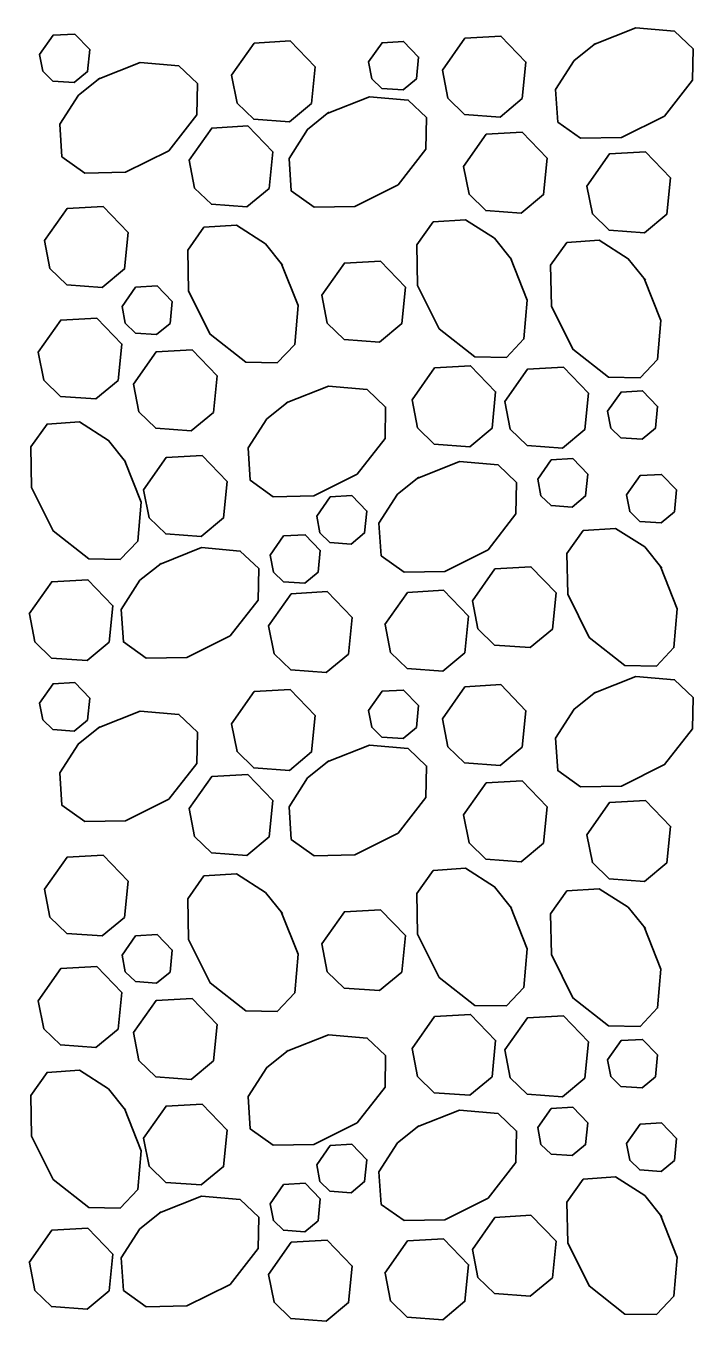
# Model space of a CAD drawing. Extents: x 638079 to 640019, y 297691 to 298879.
# Drawn here: x 638723.85 to 638731.81, y 298570.19 to 298585.64 of the extents above; entities that cross this region are included whole.
import ezdxf

# ---------------------------------------------------------------- set-up
doc = ezdxf.new("R2010")
doc.units = 0
doc.layers.add('1', color=7, linetype='Continuous')

msp = doc.modelspace()

# ---------------------------------------------------------------- linework, layer by layer
at = {"layer": '1'}
for points in [[(638724.017, 298585.296), (638724.178, 298585.526), (638724.436, 298585.54), (638724.615, 298585.355), (638724.589, 298585.094), (638724.43, 298584.962), (638724.175, 298584.98), (638724.056, 298585.097), (638724.017, 298585.296)], [(638728.82, 298585.109), (638729.089, 298585.491), (638729.518, 298585.516), (638729.816, 298585.206), (638729.773, 298584.773), (638729.508, 298584.552), (638729.084, 298584.583), (638728.885, 298584.776), (638728.82, 298585.109)], [(638730.624, 298585.414), (638731.127, 298585.614), (638731.589, 298585.574), (638731.809, 298585.365), (638731.802, 298584.99), (638731.469, 298584.564), (638730.954, 298584.306), (638730.468, 298584.298), (638730.195, 298584.492), (638730.169, 298584.879), (638730.391, 298585.225), (638730.645, 298585.427)], [(638726.307, 298585.05), (638726.576, 298585.433), (638727.005, 298585.458), (638727.304, 298585.148), (638727.26, 298584.714), (638726.995, 298584.494), (638726.571, 298584.525), (638726.372, 298584.718), (638726.307, 298585.05)], [(638727.938, 298585.208), (638728.1, 298585.437), (638728.357, 298585.452), (638728.537, 298585.266), (638728.511, 298585.006), (638728.352, 298584.874), (638728.097, 298584.892), (638727.977, 298585.008), (638727.939, 298585.208)], [(638724.714, 298585.001), (638725.217, 298585.201), (638725.679, 298585.161), (638725.898, 298584.952), (638725.891, 298584.577), (638725.558, 298584.151), (638725.043, 298583.893), (638724.557, 298583.885), (638724.284, 298584.079), (638724.258, 298584.466), (638724.48, 298584.812), (638724.734, 298585.014)], [(638727.447, 298584.595), (638727.95, 298584.794), (638728.412, 298584.754), (638728.631, 298584.545), (638728.624, 298584.17), (638728.291, 298583.744), (638727.776, 298583.487), (638727.29, 298583.478), (638727.017, 298583.672), (638726.991, 298584.059), (638727.213, 298584.405), (638727.467, 298584.608)], [(638725.801, 298584.038), (638726.07, 298584.421), (638726.499, 298584.446), (638726.798, 298584.136), (638726.754, 298583.702), (638726.489, 298583.482), (638726.065, 298583.513), (638725.866, 298583.706), (638725.801, 298584.038)], [(638729.073, 298583.963), (638729.342, 298584.346), (638729.771, 298584.37), (638730.069, 298584.061), (638730.026, 298583.627), (638729.761, 298583.407), (638729.337, 298583.437), (638729.138, 298583.631), (638729.073, 298583.963)], [(638730.543, 298583.729), (638730.812, 298584.112), (638731.241, 298584.136), (638731.54, 298583.827), (638731.496, 298583.393), (638731.231, 298583.172), (638730.807, 298583.203), (638730.608, 298583.397), (638730.543, 298583.729)], [(638724.076, 298583.079), (638724.345, 298583.461), (638724.775, 298583.486), (638725.073, 298583.176), (638725.03, 298582.743), (638724.765, 298582.522), (638724.341, 298582.553), (638724.141, 298582.746), (638724.077, 298583.079)], [(638729.632, 298582.874), (638729.832, 298582.371), (638729.792, 298581.908), (638729.583, 298581.689), (638729.208, 298581.696), (638728.782, 298582.029), (638728.524, 298582.544), (638728.516, 298583.03), (638728.71, 298583.303), (638729.097, 298583.329), (638729.443, 298583.107), (638729.645, 298582.853)], [(638726.899, 298582.809), (638727.099, 298582.306), (638727.059, 298581.843), (638726.85, 298581.624), (638726.475, 298581.631), (638726.049, 298581.964), (638725.791, 298582.479), (638725.783, 298582.965), (638725.977, 298583.238), (638726.364, 298583.264), (638726.71, 298583.042), (638726.912, 298582.788)], [(638731.227, 298582.63), (638731.426, 298582.127), (638731.386, 298581.664), (638731.177, 298581.445), (638730.802, 298581.452), (638730.376, 298581.785), (638730.119, 298582.3), (638730.11, 298582.786), (638730.304, 298583.059), (638730.691, 298583.085), (638731.037, 298582.863), (638731.24, 298582.609)], [(638727.382, 298582.428), (638727.651, 298582.811), (638728.081, 298582.835), (638728.379, 298582.526), (638728.336, 298582.092), (638728.071, 298581.871), (638727.647, 298581.902), (638727.447, 298582.095), (638727.383, 298582.428)], [(638725, 298582.295), (638725.162, 298582.524), (638725.419, 298582.539), (638725.598, 298582.353), (638725.573, 298582.093), (638725.413, 298581.961), (638725.159, 298581.979), (638725.039, 298582.095), (638725.001, 298582.295)], [(638724.001, 298581.75), (638724.27, 298582.133), (638724.699, 298582.157), (638724.998, 298581.848), (638724.955, 298581.414), (638724.689, 298581.194), (638724.265, 298581.224), (638724.066, 298581.418), (638724.001, 298581.75)], [(638725.137, 298581.371), (638725.406, 298581.753), (638725.836, 298581.778), (638726.134, 298581.468), (638726.091, 298581.034), (638725.826, 298580.814), (638725.402, 298580.845), (638725.202, 298581.038), (638725.138, 298581.37)], [(638728.459, 298581.181), (638728.727, 298581.564), (638729.157, 298581.588), (638729.455, 298581.279), (638729.412, 298580.845), (638729.147, 298580.624), (638728.723, 298580.655), (638728.524, 298580.848), (638728.459, 298581.181)], [(638729.565, 298581.165), (638729.834, 298581.547), (638730.263, 298581.572), (638730.562, 298581.262), (638730.518, 298580.829), (638730.253, 298580.608), (638729.829, 298580.639), (638729.63, 298580.832), (638729.565, 298581.165)], [(638726.959, 298581.146), (638727.462, 298581.345), (638727.924, 298581.305), (638728.143, 298581.097), (638728.136, 298580.722), (638727.803, 298580.296), (638727.288, 298580.038), (638726.802, 298580.029), (638726.529, 298580.224), (638726.503, 298580.61), (638726.725, 298580.956), (638726.979, 298581.159)], [(638730.788, 298581.047), (638730.95, 298581.276), (638731.207, 298581.291), (638731.386, 298581.105), (638731.36, 298580.845), (638731.201, 298580.713), (638730.947, 298580.731), (638730.827, 298580.847), (638730.788, 298581.046)], [(638725.028, 298580.466), (638725.228, 298579.963), (638725.188, 298579.501), (638724.979, 298579.281), (638724.604, 298579.288), (638724.178, 298579.622), (638723.921, 298580.137), (638723.912, 298580.622), (638724.106, 298580.895), (638724.493, 298580.921), (638724.839, 298580.7), (638725.041, 298580.446)], [(638725.257, 298580.112), (638725.526, 298580.495), (638725.955, 298580.519), (638726.254, 298580.21), (638726.211, 298579.776), (638725.945, 298579.555), (638725.521, 298579.586), (638725.322, 298579.779), (638725.257, 298580.112)], [(638728.519, 298580.247), (638729.022, 298580.447), (638729.484, 298580.407), (638729.704, 298580.198), (638729.697, 298579.823), (638729.364, 298579.397), (638728.849, 298579.139), (638728.363, 298579.131), (638728.09, 298579.325), (638728.064, 298579.712), (638728.286, 298580.058), (638728.54, 298580.26)], [(638729.956, 298580.239), (638730.117, 298580.469), (638730.375, 298580.484), (638730.554, 298580.298), (638730.528, 298580.038), (638730.369, 298579.905), (638730.115, 298579.924), (638729.995, 298580.04), (638729.956, 298580.239)], [(638731.015, 298580.05), (638731.177, 298580.28), (638731.434, 298580.295), (638731.613, 298580.109), (638731.587, 298579.849), (638731.428, 298579.716), (638731.174, 298579.735), (638731.054, 298579.851), (638731.015, 298580.05)], [(638727.321, 298579.798), (638727.482, 298580.028), (638727.74, 298580.042), (638727.919, 298579.857), (638727.893, 298579.597), (638727.734, 298579.464), (638727.479, 298579.483), (638727.36, 298579.599), (638727.321, 298579.798)], [(638731.422, 298579.197), (638731.621, 298578.694), (638731.581, 298578.232), (638731.372, 298578.012), (638730.997, 298578.019), (638730.571, 298578.353), (638730.314, 298578.868), (638730.305, 298579.353), (638730.499, 298579.627), (638730.886, 298579.652), (638731.232, 298579.431), (638731.435, 298579.177)], [(638726.766, 298579.332), (638726.927, 298579.561), (638727.185, 298579.576), (638727.364, 298579.39), (638727.338, 298579.13), (638727.179, 298578.998), (638726.924, 298579.016), (638726.805, 298579.132), (638726.766, 298579.332)], [(638725.445, 298579.223), (638725.948, 298579.422), (638726.41, 298579.382), (638726.63, 298579.173), (638726.623, 298578.798), (638726.289, 298578.372), (638725.774, 298578.115), (638725.289, 298578.106), (638725.016, 298578.3), (638724.99, 298578.687), (638725.211, 298579.033), (638725.465, 298579.235)], [(638729.178, 298578.787), (638729.447, 298579.17), (638729.876, 298579.194), (638730.175, 298578.885), (638730.132, 298578.451), (638729.866, 298578.231), (638729.443, 298578.261), (638729.243, 298578.455), (638729.178, 298578.787)], [(638723.894, 298578.633), (638724.163, 298579.015), (638724.593, 298579.04), (638724.891, 298578.73), (638724.848, 298578.297), (638724.583, 298578.076), (638724.159, 298578.107), (638723.959, 298578.3), (638723.895, 298578.633)], [(638726.748, 298578.491), (638727.017, 298578.873), (638727.446, 298578.898), (638727.745, 298578.589), (638727.701, 298578.155), (638727.436, 298577.934), (638727.012, 298577.965), (638726.813, 298578.158), (638726.748, 298578.491)], [(638728.135, 298578.507), (638728.404, 298578.889), (638728.834, 298578.914), (638729.132, 298578.604), (638729.089, 298578.171), (638728.824, 298577.95), (638728.4, 298577.981), (638728.2, 298578.174), (638728.136, 298578.507)], [(638724.017, 298577.57), (638724.178, 298577.8), (638724.436, 298577.814), (638724.615, 298577.629), (638724.589, 298577.369), (638724.43, 298577.236), (638724.175, 298577.255), (638724.056, 298577.371), (638724.017, 298577.57)], [(638728.82, 298577.383), (638729.089, 298577.765), (638729.518, 298577.79), (638729.816, 298577.48), (638729.773, 298577.047), (638729.508, 298576.826), (638729.084, 298576.857), (638728.885, 298577.05), (638728.82, 298577.383)], [(638730.624, 298577.689), (638731.127, 298577.888), (638731.589, 298577.848), (638731.809, 298577.639), (638731.802, 298577.264), (638731.469, 298576.838), (638730.954, 298576.581), (638730.468, 298576.572), (638730.195, 298576.766), (638730.169, 298577.153), (638730.391, 298577.499), (638730.645, 298577.702)], [(638726.307, 298577.325), (638726.576, 298577.707), (638727.005, 298577.732), (638727.304, 298577.422), (638727.26, 298576.989), (638726.995, 298576.768), (638726.571, 298576.799), (638726.372, 298576.992), (638726.307, 298577.325)], [(638727.938, 298577.482), (638728.1, 298577.711), (638728.357, 298577.726), (638728.537, 298577.54), (638728.511, 298577.28), (638728.352, 298577.148), (638728.097, 298577.166), (638727.977, 298577.282), (638727.939, 298577.482)], [(638724.714, 298577.276), (638725.217, 298577.475), (638725.679, 298577.435), (638725.898, 298577.226), (638725.891, 298576.851), (638725.558, 298576.425), (638725.043, 298576.168), (638724.557, 298576.159), (638724.284, 298576.353), (638724.258, 298576.74), (638724.48, 298577.086), (638724.734, 298577.289)], [(638727.447, 298576.869), (638727.95, 298577.068), (638728.412, 298577.028), (638728.631, 298576.82), (638728.624, 298576.445), (638728.291, 298576.019), (638727.776, 298575.761), (638727.29, 298575.752), (638727.017, 298575.947), (638726.991, 298576.333), (638727.213, 298576.679), (638727.467, 298576.882)], [(638725.801, 298576.313), (638726.07, 298576.695), (638726.499, 298576.72), (638726.798, 298576.41), (638726.754, 298575.977), (638726.489, 298575.756), (638726.065, 298575.787), (638725.866, 298575.98), (638725.801, 298576.313)], [(638729.073, 298576.238), (638729.342, 298576.62), (638729.771, 298576.645), (638730.069, 298576.335), (638730.026, 298575.902), (638729.761, 298575.681), (638729.337, 298575.712), (638729.138, 298575.905), (638729.073, 298576.238)], [(638730.543, 298576.003), (638730.812, 298576.386), (638731.241, 298576.41), (638731.54, 298576.101), (638731.496, 298575.667), (638731.231, 298575.447), (638730.807, 298575.477), (638730.608, 298575.671), (638730.543, 298576.003)], [(638724.076, 298575.353), (638724.345, 298575.735), (638724.775, 298575.76), (638725.073, 298575.45), (638725.03, 298575.017), (638724.765, 298574.796), (638724.341, 298574.827), (638724.141, 298575.02), (638724.077, 298575.353)], [(638729.632, 298575.148), (638729.832, 298574.645), (638729.792, 298574.183), (638729.583, 298573.963), (638729.208, 298573.97), (638728.782, 298574.303), (638728.524, 298574.819), (638728.516, 298575.304), (638728.71, 298575.577), (638729.097, 298575.603), (638729.443, 298575.382), (638729.645, 298575.128)], [(638726.899, 298575.083), (638727.099, 298574.58), (638727.059, 298574.118), (638726.85, 298573.898), (638726.475, 298573.905), (638726.049, 298574.238), (638725.791, 298574.753), (638725.783, 298575.239), (638725.977, 298575.512), (638726.364, 298575.538), (638726.71, 298575.316), (638726.912, 298575.062)], [(638731.227, 298574.904), (638731.426, 298574.401), (638731.386, 298573.939), (638731.177, 298573.719), (638730.802, 298573.726), (638730.376, 298574.059), (638730.119, 298574.575), (638730.11, 298575.06), (638730.304, 298575.333), (638730.691, 298575.359), (638731.037, 298575.138), (638731.24, 298574.884)], [(638727.382, 298574.702), (638727.651, 298575.085), (638728.081, 298575.109), (638728.379, 298574.8), (638728.336, 298574.366), (638728.071, 298574.146), (638727.647, 298574.176), (638727.447, 298574.37), (638727.383, 298574.702)], [(638725, 298574.569), (638725.162, 298574.799), (638725.419, 298574.813), (638725.598, 298574.628), (638725.573, 298574.367), (638725.413, 298574.235), (638725.159, 298574.254), (638725.039, 298574.37), (638725.001, 298574.569)], [(638724.001, 298574.025), (638724.27, 298574.407), (638724.699, 298574.432), (638724.998, 298574.122), (638724.955, 298573.688), (638724.689, 298573.468), (638724.265, 298573.499), (638724.066, 298573.692), (638724.001, 298574.024)], [(638725.137, 298573.645), (638725.406, 298574.027), (638725.836, 298574.052), (638726.134, 298573.742), (638726.091, 298573.309), (638725.826, 298573.088), (638725.402, 298573.119), (638725.202, 298573.312), (638725.138, 298573.645)], [(638728.459, 298573.455), (638728.727, 298573.838), (638729.157, 298573.862), (638729.455, 298573.553), (638729.412, 298573.119), (638729.147, 298572.899), (638728.723, 298572.929), (638728.524, 298573.123), (638728.459, 298573.455)], [(638729.565, 298573.439), (638729.834, 298573.821), (638730.263, 298573.846), (638730.562, 298573.536), (638730.518, 298573.103), (638730.253, 298572.882), (638729.829, 298572.913), (638729.63, 298573.106), (638729.565, 298573.439)], [(638726.959, 298573.42), (638727.462, 298573.62), (638727.924, 298573.58), (638728.143, 298573.371), (638728.136, 298572.996), (638727.803, 298572.57), (638727.288, 298572.312), (638726.802, 298572.304), (638726.529, 298572.498), (638726.503, 298572.885), (638726.725, 298573.23), (638726.979, 298573.433)], [(638730.788, 298573.321), (638730.95, 298573.55), (638731.207, 298573.565), (638731.386, 298573.379), (638731.36, 298573.119), (638731.201, 298572.987), (638730.947, 298573.005), (638730.827, 298573.121), (638730.788, 298573.321)], [(638725.028, 298572.74), (638725.228, 298572.237), (638725.188, 298571.775), (638724.979, 298571.555), (638724.604, 298571.562), (638724.178, 298571.896), (638723.921, 298572.411), (638723.912, 298572.896), (638724.106, 298573.17), (638724.493, 298573.196), (638724.839, 298572.974), (638725.041, 298572.72)], [(638725.257, 298572.386), (638725.526, 298572.769), (638725.955, 298572.793), (638726.254, 298572.484), (638726.211, 298572.05), (638725.945, 298571.83), (638725.521, 298571.86), (638725.322, 298572.054), (638725.257, 298572.386)], [(638728.519, 298572.522), (638729.022, 298572.721), (638729.484, 298572.681), (638729.704, 298572.472), (638729.697, 298572.097), (638729.364, 298571.671), (638728.849, 298571.414), (638728.363, 298571.405), (638728.09, 298571.599), (638728.064, 298571.986), (638728.286, 298572.332), (638728.54, 298572.534)], [(638729.956, 298572.514), (638730.117, 298572.743), (638730.375, 298572.758), (638730.554, 298572.572), (638730.528, 298572.312), (638730.369, 298572.18), (638730.115, 298572.198), (638729.995, 298572.314), (638729.956, 298572.514)], [(638731.015, 298572.325), (638731.177, 298572.554), (638731.434, 298572.569), (638731.613, 298572.383), (638731.587, 298572.123), (638731.428, 298571.991), (638731.174, 298572.009), (638731.054, 298572.125), (638731.015, 298572.324)], [(638727.321, 298572.072), (638727.482, 298572.302), (638727.74, 298572.317), (638727.919, 298572.131), (638727.893, 298571.871), (638727.734, 298571.738), (638727.479, 298571.757), (638727.36, 298571.873), (638727.321, 298572.072)], [(638731.422, 298571.471), (638731.621, 298570.968), (638731.581, 298570.506), (638731.372, 298570.286), (638730.997, 298570.293), (638730.571, 298570.627), (638730.314, 298571.142), (638730.305, 298571.627), (638730.499, 298571.901), (638730.886, 298571.927), (638731.232, 298571.705), (638731.435, 298571.451)], [(638726.766, 298571.606), (638726.927, 298571.835), (638727.185, 298571.85), (638727.364, 298571.664), (638727.338, 298571.404), (638727.179, 298571.272), (638726.924, 298571.29), (638726.805, 298571.406), (638726.766, 298571.606)], [(638725.445, 298571.497), (638725.948, 298571.696), (638726.41, 298571.656), (638726.63, 298571.447), (638726.623, 298571.072), (638726.289, 298570.646), (638725.774, 298570.389), (638725.289, 298570.38), (638725.016, 298570.574), (638724.99, 298570.961), (638725.211, 298571.307), (638725.465, 298571.51)], [(638729.178, 298571.061), (638729.447, 298571.444), (638729.876, 298571.469), (638730.175, 298571.159), (638730.132, 298570.725), (638729.866, 298570.505), (638729.443, 298570.536), (638729.243, 298570.729), (638729.178, 298571.061)], [(638723.894, 298570.907), (638724.163, 298571.29), (638724.593, 298571.314), (638724.891, 298571.005), (638724.848, 298570.571), (638724.583, 298570.35), (638724.159, 298570.381), (638723.959, 298570.574), (638723.895, 298570.907)], [(638726.748, 298570.765), (638727.017, 298571.148), (638727.446, 298571.172), (638727.745, 298570.863), (638727.701, 298570.429), (638727.436, 298570.208), (638727.012, 298570.239), (638726.813, 298570.433), (638726.748, 298570.765)], [(638728.135, 298570.781), (638728.404, 298571.163), (638728.834, 298571.188), (638729.132, 298570.879), (638729.089, 298570.445), (638728.824, 298570.224), (638728.4, 298570.255), (638728.2, 298570.448), (638728.136, 298570.781)]]:
    msp.add_lwpolyline(points, dxfattribs=at)
msp.add_ellipse((638683.299, 298577.301), major_axis=(-55.517, 0), ratio=0.608854, dxfattribs=at)

doc.saveas('drawing.dxf')
